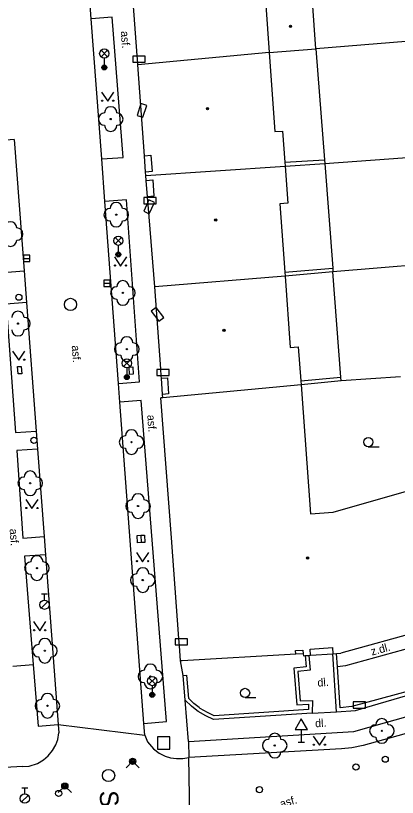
# Model space of a CAD drawing. Extents: x -596229 to -595156, y -1161237 to -1159376.
# Drawn here: x -596087.1 to -596056.2, y -1161042.3 to -1160978.8 of the extents above; entities that cross this region are included whole.
import ezdxf

# ---------------------------------------------------------------- set-up
doc = ezdxf.new("R2010")
doc.units = 0
for name, color, linetype in [('DOP - kresba z DSPS bez souradnic', 7, 'Continuous'), ('DOP - rozhrani ploch obecne', 7, 'Continuous'), ('Level 22', 7, 'Continuous'), ('Level 24', 7, 'Continuous'), ('Level 26', 7, 'Continuous'), ('Level 27', 7, 'Continuous'), ('Level 28', 7, 'Continuous'), ('Level 31', 7, 'Continuous'), ('Level 33', 7, 'Continuous'), ('Level 34', 7, 'Continuous'), ('Level 36', 7, 'Continuous'), ('Level 39', 7, 'Continuous'), ('Nazvy ulic', 7, 'Continuous'), ('silnoproud - povrch.  znaky a  RIS  skut. velikost', 7, 'Continuous'), ('slaboproud - povrch.  znaky a tel. budka skut. velikost', 7, 'Continuous'), ('Specificka linie pasportu komunikaci', 7, 'Continuous'), ('TM - budovy zdene_ betonove - NP', 7, 'Continuous'), ('TM - budovy zdene_ betonove - VP', 7, 'Continuous'), ('TM - chodniky - VP', 7, 'Continuous'), ('TM - komunikace - VP', 7, 'Continuous'), ('TM - letecke snimky - pomocna linie', 7, 'Continuous'), ('TM - plot zdeny_ ohradni zed - VP', 7, 'Continuous'), ('TM - podezdivka plotu - VP', 7, 'Continuous'), ('TM - popis povrchu', 7, 'Continuous'), ('TM - rozhrani mezi zpev. plochami mezi sebou - VP', 7, 'Continuous')]:
    doc.layers.add(name, color=color, linetype=linetype)

msp = doc.modelspace()

# ---------------------------------------------------------------- linework, layer by layer
at = {"layer": 'DOP - kresba z DSPS bez souradnic'}
for points in [[(-596065.27, -1160990.73), (-596062.07, -1160990.52)], [(-596065.28, -1160999.66), (-596061.4, -1160999.33)], [(-596063.99, -1161008.48), (-596060.73, -1161008.18)]]:
    msp.add_lwpolyline(points, dxfattribs=at)
at = {"layer": 'DOP - rozhrani ploch obecne'}
for points in [[(-596046.51, -1160980.19), (-596062.76, -1160981.52)], [(-596062.76, -1160981.52), (-596062.07, -1160990.52)], [(-596062.05, -1160990.82), (-596043.88, -1160989.49)], [(-596065.25, -1160991.03), (-596062.05, -1160990.82)], [(-596062.07, -1160990.52), (-596062.05, -1160990.82)], [(-596062.05, -1160990.82), (-596061.4, -1160999.33)], [(-596050.27, -1160998.71), (-596061.38, -1160999.63)], [(-596061.38, -1160999.63), (-596065.26, -1160999.96)], [(-596061.4, -1160999.33), (-596061.38, -1160999.63)], [(-596060.73, -1161008.18), (-596061.38, -1160999.63)], [(-596060.7, -1161008.48), (-596063.97, -1161008.78)], [(-596060.7, -1161008.48), (-596060.73, -1161008.18)], [(-596055.9, -1161008.14), (-596060.7, -1161008.48)]]:
    msp.add_lwpolyline(points, dxfattribs=at)
at = {"layer": 'Level 22'}
for centre in [(-596079.41, -1160987.22), (-596078.96, -1160994.98), (-596078.42, -1161001.33), (-596086.93, -1161003.82), (-596078.1, -1161005.89), (-596077.72, -1161013.44), (-596085.94, -1161016.78), (-596077.19, -1161018.63), (-596085.39, -1161023.67), (-596076.81, -1161024.64), (-596084.75, -1161030.37), (-596076.19, -1161032.46), (-596084.54, -1161034.84), (-596057.41, -1161036.88), (-596066.1, -1161038.07)]:
    msp.add_circle(centre, 0.05, dxfattribs=at)
for centre, start, end in [((-596079.41, -1160986.72), 0, 180), ((-596079.91, -1160987.22), 90, 270), ((-596078.91, -1160987.22), 270, 90), ((-596079.41, -1160987.72), 180, 0), ((-596078.96, -1160994.48), 0, 180), ((-596079.46, -1160994.98), 90, 270), ((-596078.46, -1160994.98), 270, 90), ((-596087.53, -1160996.05), 0, 180), ((-596078.96, -1160995.48), 180, 0), ((-596087.03, -1160996.55), 270, 90), ((-596087.53, -1160997.05), 180, 0), ((-596078.42, -1161000.83), 0, 180), ((-596078.92, -1161001.33), 90, 270), ((-596077.92, -1161001.33), 270, 90), ((-596078.42, -1161001.83), 180, 0), ((-596086.93, -1161003.32), 0, 180), ((-596086.43, -1161003.82), 270, 90), ((-596086.93, -1161004.32), 180, 0), ((-596078.1, -1161005.39), 0, 180), ((-596078.6, -1161005.89), 90, 270), ((-596077.6, -1161005.89), 270, 90), ((-596078.1, -1161006.39), 180, 0), ((-596077.72, -1161012.94), 0, 180), ((-596078.22, -1161013.44), 90, 270), ((-596077.22, -1161013.44), 270, 90), ((-596077.72, -1161013.94), 180, 0), ((-596086.44, -1161016.78), 90, 270), ((-596085.94, -1161016.28), 0, 180), ((-596085.44, -1161016.78), 270, 90), ((-596085.94, -1161017.28), 180, 0), ((-596077.69, -1161018.63), 90, 270), ((-596077.19, -1161018.13), 0, 180), ((-596076.69, -1161018.63), 270, 90), ((-596077.19, -1161019.13), 180, 0), ((-596085.39, -1161023.17), 0, 180), ((-596085.89, -1161023.67), 90, 270), ((-596084.89, -1161023.67), 270, 90), ((-596076.81, -1161024.14), 0, 180), ((-596085.39, -1161024.17), 180, 0), ((-596077.31, -1161024.64), 90, 270), ((-596076.31, -1161024.64), 270, 90), ((-596076.81, -1161025.14), 180, 0), ((-596084.75, -1161029.87), 0, 180), ((-596085.25, -1161030.37), 90, 270), ((-596084.25, -1161030.37), 270, 90), ((-596084.75, -1161030.87), 180, 0), ((-596076.19, -1161031.96), 0, 180), ((-596076.69, -1161032.46), 90, 270), ((-596075.69, -1161032.46), 270, 90), ((-596076.19, -1161032.96), 180, 0), ((-596084.54, -1161034.34), 0, 180), ((-596085.04, -1161034.84), 90, 270), ((-596084.04, -1161034.84), 270, 90), ((-596084.54, -1161035.34), 180, 0), ((-596057.41, -1161036.38), 0, 180), ((-596057.91, -1161036.88), 90, 270), ((-596056.91, -1161036.88), 270, 90), ((-596066.1, -1161037.57), 0, 180), ((-596066.6, -1161038.07), 90, 270), ((-596065.6, -1161038.07), 270, 90), ((-596057.41, -1161037.38), 180, 0), ((-596066.1, -1161038.57), 180, 0)]:
    msp.add_arc(centre, 0.5, start, end, dxfattribs=at)
at = {"layer": 'Level 24'}
for points in [[(-596077.607, -1160982.608), (-596076.607, -1160982.608), (-596076.607, -1160982.108), (-596077.607, -1160982.108)], [(-596076.957, -1160985.969), (-596077.265, -1160986.92), (-596076.789, -1160987.074), (-596076.481, -1160986.123)], [(-596076.31, -1160993.782), (-596076.732, -1160994.689), (-596076.279, -1160994.9), (-596075.857, -1160993.993)], [(-596076.727, -1160994.098), (-596075.727, -1160994.098), (-596075.727, -1160993.598), (-596076.727, -1160993.598)], [(-596076.115, -1161002.825), (-596075.506, -1161003.618), (-596075.109, -1161003.313), (-596075.718, -1161002.52)], [(-596075.677, -1161008.038), (-596074.677, -1161008.038), (-596074.677, -1161007.538), (-596075.677, -1161007.538)], [(-596074.187, -1161029.908), (-596073.187, -1161029.908), (-596073.187, -1161029.408), (-596074.187, -1161029.408)], [(-596059.748, -1161035.029), (-596058.748, -1161035.029), (-596058.748, -1161034.529), (-596059.748, -1161034.529)]]:
    msp.add_lwpolyline(points, close=True, dxfattribs=at)
at = {"layer": 'Level 26'}
msp.add_lwpolyline([(-596075.6, -1161038.35), (-596074.6, -1161038.35), (-596074.6, -1161037.35), (-596075.6, -1161037.35)], close=True, dxfattribs=at)
for centre in [(-596059.51, -1161039.81), (-596067.34, -1161041.65)]:
    msp.add_circle(centre, 0.25, dxfattribs=at)
at = {"layer": 'Level 27'}
for p, q in [((-596086.48, -1160998.53), (-596085.98, -1160998.53)), ((-596079.96, -1161000.55), (-596079.46, -1161000.55))]:
    msp.add_line(p, q, dxfattribs=at)
for points in [[(-596086.48, -1160998.78), (-596085.98, -1160998.78), (-596085.98, -1160998.28), (-596086.48, -1160998.28)], [(-596079.96, -1161000.8), (-596079.46, -1161000.8), (-596079.46, -1161000.3), (-596079.96, -1161000.3)]]:
    msp.add_lwpolyline(points, close=True, dxfattribs=at)
for centre in [(-596082.67, -1161002.27), (-596079.58, -1161040.5)]:
    msp.add_circle(centre, 0.5, dxfattribs=at)
at = {"layer": 'Level 28'}
for p, q in [((-596085.03, -1161025.765), (-596084.53, -1161025.765)), ((-596084.78, -1161026.265), (-596084.78, -1161025.765)), ((-596085.038, -1161026.912), (-596084.508, -1161026.382)), ((-596086.63, -1161041.495), (-596086.13, -1161041.495)), ((-596086.38, -1161041.995), (-596086.38, -1161041.495)), ((-596086.638, -1161042.642), (-596086.108, -1161042.112))]:
    msp.add_line(p, q, dxfattribs=at)
for centre, radius in [((-596086.86, -1161001.68), 0.25), ((-596085.64, -1161013.3), 0.25), ((-596084.78, -1161026.64), 0.375), ((-596057.14, -1161039.18), 0.25), ((-596083.63, -1161041.96), 0.25), ((-596086.38, -1161042.37), 0.375)]:
    msp.add_circle(centre, radius, dxfattribs=at)
at = {"layer": 'Level 31'}
for points in [[(-596078.16, -1161039.88), (-596077.63, -1161039.35), (-596077.1, -1161039.88)], [(-596083.66, -1161041.89), (-596083.13, -1161041.36), (-596082.6, -1161041.89)]]:
    msp.add_lwpolyline(points, dxfattribs=at)
for centre, radius in [((-596077.63, -1161039.35), 0.25), ((-596077.63, -1161039.35), 0.18), ((-596077.63, -1161039.35), 0.11), ((-596083.13, -1161041.36), 0.25), ((-596083.13, -1161041.36), 0.18), ((-596083.13, -1161041.36), 0.11)]:
    msp.add_circle(centre, radius, dxfattribs=at)
at = {"layer": 'Level 33'}
for p, q in [((-596080.195, -1160982.17), (-596079.665, -1160981.64)), ((-596080.195, -1160981.64), (-596079.665, -1160982.17)), ((-596079.93, -1160982.28), (-596079.93, -1160983.03)), ((-596079.055, -1160997.36), (-596078.525, -1160996.83)), ((-596079.055, -1160996.83), (-596078.525, -1160997.36)), ((-596078.79, -1160997.47), (-596078.79, -1160998.22)), ((-596078.365, -1161007.31), (-596077.835, -1161006.78)), ((-596078.365, -1161006.78), (-596077.835, -1161007.31)), ((-596078.1, -1161007.42), (-596078.1, -1161008.17)), ((-596076.305, -1161033.1), (-596075.775, -1161032.57)), ((-596076.305, -1161032.57), (-596075.775, -1161033.1)), ((-596076.04, -1161033.21), (-596076.04, -1161033.96))]:
    msp.add_line(p, q, dxfattribs=at)
for centre, radius in [((-596079.93, -1160981.905), 0.375), ((-596079.93, -1160983.03), 0.2), ((-596079.93, -1160983.03), 0.145), ((-596079.93, -1160983.03), 0.0876), ((-596078.79, -1160997.095), 0.375), ((-596078.79, -1160998.22), 0.2), ((-596078.79, -1160998.22), 0.145), ((-596078.79, -1160998.22), 0.0876), ((-596078.1, -1161007.045), 0.375), ((-596078.1, -1161008.17), 0.2), ((-596078.1, -1161008.17), 0.145), ((-596078.1, -1161008.17), 0.0876), ((-596076.04, -1161032.835), 0.375), ((-596076.04, -1161033.96), 0.2), ((-596076.04, -1161033.96), 0.145), ((-596076.04, -1161033.96), 0.0876)]:
    msp.add_circle(centre, radius, dxfattribs=at)
at = {"layer": 'Level 34'}
for p, q in [((-596063.95, -1161036.772), (-596063.95, -1161037.79)), ((-596064.2, -1161037.79), (-596063.7, -1161037.79))]:
    msp.add_line(p, q, dxfattribs=at)
msp.add_lwpolyline([(-596064.45, -1161036.772), (-596063.45, -1161036.772), (-596063.95, -1161035.906)], close=True, dxfattribs=at)
at = {"layer": 'Level 36'}
for p, q in [((-596058.51, -1161013.815), (-596057.635, -1161013.815)), ((-596068.51, -1161034.175), (-596067.635, -1161034.175))]:
    msp.add_line(p, q, dxfattribs=at)
for points in [[(-596080.15, -1160985.03), (-596079.65, -1160985.78), (-596079.15, -1160985.03)], [(-596079.11, -1160998.41), (-596078.61, -1160999.16), (-596078.11, -1160998.41)], [(-596087.37, -1161006.05), (-596086.87, -1161006.8), (-596086.37, -1161006.05)], [(-596086.3, -1161018.09), (-596085.8, -1161018.84), (-596085.3, -1161018.09)], [(-596077.32, -1161022.4), (-596076.82, -1161023.15), (-596076.32, -1161022.4)], [(-596085.67, -1161028.01), (-596085.17, -1161028.76), (-596084.67, -1161028.01)], [(-596062.98, -1161037.3), (-596062.48, -1161038.05), (-596061.98, -1161037.3)]]:
    msp.add_lwpolyline(points, dxfattribs=at)
for centre, radius in [((-596080.1, -1160985.73), 0.05), ((-596079.201, -1160985.73), 0.05), ((-596079.06, -1160999.11), 0.05), ((-596078.161, -1160999.11), 0.05), ((-596086.421, -1161006.75), 0.05), ((-596058.51, -1161013.44), 0.375), ((-596086.25, -1161018.79), 0.05), ((-596085.351, -1161018.79), 0.05), ((-596077.27, -1161023.1), 0.05), ((-596076.371, -1161023.1), 0.05), ((-596085.62, -1161028.71), 0.05), ((-596084.721, -1161028.71), 0.05), ((-596068.51, -1161033.8), 0.375), ((-596062.93, -1161038), 0.05), ((-596062.031, -1161038), 0.05)]:
    msp.add_circle(centre, radius, dxfattribs=at)
at = {"layer": 'Level 39'}
for centre, radius in [((-596064.82, -1160979.69), 0.09), ((-596064.82, -1160979.69), 0.0398), ((-596071.56, -1160986.38), 0.09), ((-596071.56, -1160986.38), 0.0398), ((-596070.89, -1160995.42), 0.09), ((-596070.89, -1160995.42), 0.0398), ((-596070.22, -1161004.37), 0.09), ((-596070.22, -1161004.37), 0.0398), ((-596063.44, -1161022.84), 0.09), ((-596063.44, -1161022.84), 0.0398)]:
    msp.add_circle(centre, radius, dxfattribs=at)
at = {"layer": 'silnoproud - povrch.  znaky a  RIS  skut. velikost'}
for points in [[(-596064.42, -1161030.36), (-596063.82, -1161030.33), (-596063.8, -1161030.63)], [(-596064.4, -1161030.66), (-596064.42, -1161030.36)]]:
    msp.add_lwpolyline(points, dxfattribs=at)
at = {"layer": 'slaboproud - povrch.  znaky a tel. budka skut. velikost'}
for points in [[(-596086.66, -1161007.29), (-596086.62, -1161007.89), (-596086.92, -1161007.91), (-596086.96, -1161007.31), (-596086.66, -1161007.29)], [(-596077.58, -1161007.93), (-596077.88, -1161007.95), (-596077.92, -1161007.35), (-596077.62, -1161007.33), (-596077.58, -1161007.93)], [(-596076.93, -1161021.6), (-596077.23, -1161021.62), (-596077.27, -1161021.02), (-596076.97, -1161021)], [(-596076.97, -1161021), (-596076.67, -1161020.98), (-596076.63, -1161021.58), (-596076.93, -1161021.6)], [(-596076.97, -1161021), (-596076.93, -1161021.6)]]:
    msp.add_lwpolyline(points, dxfattribs=at)
at = {"layer": 'Specificka linie pasportu komunikaci'}
msp.add_lwpolyline([(-596072.91, -1161048.36), (-596073.06, -1161039.03)], dxfattribs=at)
at = {"layer": 'TM - budovy zdene_ betonove - NP'}
for points in [[(-596076.68, -1160990.2), (-596076.16, -1160990.16), (-596076.05, -1160991.48)], [(-596076.05, -1160991.48), (-596076.58, -1160991.52)], [(-596076.53, -1160992.2), (-596076, -1160992.16), (-596075.9, -1160993.49), (-596076.42, -1160993.53)], [(-596075.3, -1161008.25), (-596074.81, -1161008.21), (-596074.71, -1161009.53)], [(-596074.71, -1161009.53), (-596075.2, -1161009.57)], [(-596063.21, -1161030.74), (-596063.24, -1161030.24), (-596061.41, -1161030.12), (-596061.38, -1161030.62)]]:
    msp.add_lwpolyline(points, dxfattribs=at)
at = {"layer": 'TM - budovy zdene_ betonove - VP'}
for points in [[(-596077.21, -1160982.83), (-596077.22, -1160982.67), (-596077.27, -1160982.07), (-596077.59, -1160977.71)], [(-596066.83, -1160977.98), (-596066.55, -1160981.83)], [(-596062.76, -1160981.52), (-596063.05, -1160977.67)], [(-596066.55, -1160981.83), (-596077.21, -1160982.83)], [(-596066.55, -1160981.83), (-596062.76, -1160981.52)], [(-596066.55, -1160981.83), (-596066.09, -1160988.24)], [(-596076.68, -1160990.2), (-596077.21, -1160982.83)], [(-596066.09, -1160988.24), (-596065.46, -1160988.19)], [(-596065.46, -1160988.19), (-596065.27, -1160990.73)], [(-596076.58, -1160991.52), (-596076.68, -1160990.2)], [(-596065.27, -1160990.73), (-596065.25, -1160991.03)], [(-596076.56, -1160991.79), (-596076.58, -1160991.52)], [(-596076.56, -1160991.79), (-596065.25, -1160991.03)], [(-596065.25, -1160991.03), (-596065.04, -1160994.05)], [(-596076.53, -1160992.2), (-596076.56, -1160991.79)], [(-596076.42, -1160993.53), (-596076.53, -1160992.2)], [(-596075.83, -1161000.84), (-596076.37, -1160994.16), (-596076.42, -1160993.58), (-596076.42, -1160993.53)], [(-596065.04, -1160994.05), (-596065.68, -1160994.1)], [(-596065.68, -1160994.1), (-596065.28, -1160999.66)], [(-596065.28, -1160999.66), (-596065.26, -1160999.96)], [(-596065.26, -1160999.96), (-596075.83, -1161000.84)], [(-596065.26, -1160999.96), (-596064.85, -1161005.75)], [(-596075.3, -1161008.25), (-596075.31, -1161008.1), (-596075.35, -1161007.5), (-596075.83, -1161000.84)], [(-596064.85, -1161005.75), (-596064.2, -1161005.7)], [(-596064.2, -1161005.7), (-596063.99, -1161008.48)], [(-596075.2, -1161009.57), (-596075.3, -1161008.25)], [(-596063.99, -1161008.48), (-596063.97, -1161008.78)], [(-596063.97, -1161008.78), (-596075.18, -1161009.84)], [(-596063.97, -1161008.78), (-596063.21, -1161019.27)], [(-596075.18, -1161009.84), (-596075.34, -1161009.86)], [(-596073.74, -1161031.19), (-596073.83, -1161029.97), (-596073.88, -1161029.37), (-596074.49, -1161021.22), (-596075.34, -1161009.86)], [(-596075.18, -1161009.84), (-596075.2, -1161009.57)], [(-596061.36, -1161019.14), (-596053.32, -1161016.82)], [(-596063.21, -1161019.27), (-596061.36, -1161019.14)], [(-596050.56, -1161027.46), (-596054.27, -1161028.78), (-596060.73, -1161030.57)], [(-596064.4, -1161030.66), (-596073.62, -1161031.18), (-596073.74, -1161031.19)], [(-596063.8, -1161030.63), (-596064.4, -1161030.66)], [(-596063.8, -1161030.63), (-596063.78, -1161030.78), (-596063.63, -1161030.77)], [(-596063.63, -1161030.77), (-596063.33, -1161030.75)], [(-596063.33, -1161030.75), (-596063.21, -1161030.74)], [(-596063.21, -1161030.74), (-596061.38, -1161030.62)], [(-596061.38, -1161030.62), (-596061.08, -1161030.59)], [(-596061.08, -1161030.59), (-596060.73, -1161030.57)]]:
    msp.add_lwpolyline(points, dxfattribs=at)
at = {"layer": 'TM - chodniky - VP'}
for points in [[(-596080.13, -1160990.46), (-596078.41, -1160990.33), (-596079.28, -1160978.95), (-596080.98, -1160979.08)], [(-596087.24, -1160988.89), (-596088.93, -1160989.02), (-596088.14, -1160999.67), (-596086.44, -1160999.54)], [(-596078.77, -1161008.67), (-596077.06, -1161008.54), (-596078.12, -1160993.78), (-596079.88, -1160993.91)], [(-596086.24, -1161002.12), (-596087.89, -1161002.24), (-596087.14, -1161012.67), (-596085.46, -1161012.54)], [(-596076.71, -1161036.27), (-596074.89, -1161036.13), (-596076.93, -1161010.06), (-596078.66, -1161010.19)], [(-596085.35, -1161014), (-596087.03, -1161014.13), (-596086.53, -1161021.23), (-596084.81, -1161021.1)], [(-596084.7, -1161022.58), (-596086.4, -1161022.71), (-596085.69, -1161031.5)], [(-596050.17, -1161028.78), (-596060.37, -1161031.6), (-596061.01, -1161031.68)], [(-596085.69, -1161031.5), (-596085.28, -1161036.49), (-596083.66, -1161036.37)], [(-596057.19, -1161036.23), (-596051.32, -1161034.57)], [(-596073.11, -1161037.73), (-596059.69, -1161036.93), (-596057.19, -1161036.23)], [(-596073.11, -1161037.73), (-596073.06, -1161039.03)]]:
    msp.add_lwpolyline(points, dxfattribs=at)
at = {"layer": 'TM - komunikace - VP'}
for points in [[(-596080.98, -1160979.08), (-596081.09, -1160977.63)], [(-596080.13, -1160990.46), (-596080.98, -1160979.08)], [(-596087.24, -1160988.89), (-596086.44, -1160999.54)], [(-596079.88, -1160993.91), (-596080.13, -1160990.46)], [(-596078.77, -1161008.67), (-596079.88, -1160993.91)], [(-596086.44, -1160999.54), (-596086.24, -1161002.12)], [(-596086.24, -1161002.12), (-596085.46, -1161012.54)], [(-596078.66, -1161010.19), (-596078.77, -1161008.67)], [(-596076.71, -1161036.27), (-596078.66, -1161010.19)], [(-596085.46, -1161012.54), (-596085.35, -1161014)], [(-596085.35, -1161014), (-596084.81, -1161021.1)], [(-596084.81, -1161021.1), (-596084.7, -1161022.58)], [(-596084.7, -1161022.58), (-596083.66, -1161036.37)], [(-596050.91, -1161035.83), (-596056.78, -1161037.47)], [(-596083.66, -1161036.37), (-596083.61, -1161037.04)], [(-596076.64, -1161037.23), (-596076.71, -1161036.27)], [(-596086.53, -1161039.77), (-596086.03, -1161039.73), (-596085.36, -1161039.52), (-596084.87, -1161039.24), (-596084.49, -1161038.91), (-596084.13, -1161038.46), (-596083.85, -1161038), (-596083.69, -1161037.58), (-596083.61, -1161037.04)], [(-596076.64, -1161037.23), (-596076.43, -1161037.76), (-596075.95, -1161038.34), (-596075.48, -1161038.69), (-596075, -1161038.93), (-596074.55, -1161039.07), (-596074.06, -1161039.12), (-596073.56, -1161039.12), (-596073.06, -1161039.03)], [(-596056.78, -1161037.47), (-596058.92, -1161038.07), (-596059.85, -1161038.25), (-596060.69, -1161038.33), (-596073.06, -1161039.03)], [(-596086.53, -1161039.77), (-596092.97, -1161040.12)]]:
    msp.add_lwpolyline(points, dxfattribs=at)
at = {"layer": 'TM - letecke snimky - pomocna linie'}
msp.add_lwpolyline([(-596073.53, -1161032.39), (-596073.74, -1161031.19)], dxfattribs=at)
at = {"layer": 'TM - plot zdeny_ ohradni zed - VP'}
for points in [[(-596063.63, -1161030.77), (-596063.55, -1161031.68), (-596064.54, -1161031.79), (-596064.32, -1161034.76), (-596063.35, -1161034.72), (-596063.36, -1161035.15)], [(-596061.01, -1161031.68), (-596061.08, -1161030.59)], [(-596060.8, -1161035), (-596061.01, -1161031.68)], [(-596072.66, -1161034.65), (-596073.07, -1161034.25), (-596073.23, -1161032.37)], [(-596051.66, -1161032.69), (-596059.86, -1161034.91), (-596060.8, -1161035)], [(-596072.24, -1161034.98), (-596072.66, -1161034.65)], [(-596072.14, -1161035.05), (-596072.24, -1161034.98)], [(-596063.36, -1161035.15), (-596071.01, -1161035.65), (-596071.56, -1161035.4), (-596072.14, -1161035.05)]]:
    msp.add_lwpolyline(points, dxfattribs=at)
at = {"layer": 'TM - podezdivka plotu - VP'}
for points in [[(-596063.33, -1161030.75), (-596063.23, -1161031.95), (-596064.22, -1161032.06), (-596064.04, -1161034.45), (-596063.04, -1161034.41), (-596063.06, -1161035.43)], [(-596061.08, -1161035.32), (-596061.38, -1161030.62)], [(-596073.53, -1161032.39), (-596073.23, -1161032.37)], [(-596073.36, -1161034.39), (-596073.53, -1161032.39)], [(-596057.7, -1161034.69), (-596051.6, -1161032.9)], [(-596072.86, -1161034.88), (-596073.36, -1161034.39)], [(-596061.08, -1161035.32), (-596059.56, -1161035.23), (-596057.7, -1161034.69)], [(-596072.42, -1161035.22), (-596072.86, -1161034.88)], [(-596072.3, -1161035.3), (-596072.42, -1161035.22)], [(-596063.06, -1161035.43), (-596071.06, -1161035.95), (-596071.7, -1161035.66), (-596072.3, -1161035.3)]]:
    msp.add_lwpolyline(points, dxfattribs=at)
at = {"layer": 'TM - rozhrani mezi zpev. plochami mezi sebou - VP'}
for points in [[(-596087.36, -1161031.62), (-596085.69, -1161031.5)], [(-596073.11, -1161037.73), (-596073.36, -1161034.39)], [(-596063.06, -1161035.43), (-596061.08, -1161035.32)], [(-596083.66, -1161036.37), (-596076.64, -1161037.23)]]:
    msp.add_lwpolyline(points, dxfattribs=at)

# ---------------------------------------------------------------- texts
at = {"layer": 'Nazvy ulic'}
msp.add_text('Slevačská', height=1.5, rotation=273.95593, dxfattribs=at).set_placement((-596080.325, -1161041.768))
at = {"layer": 'TM - popis povrchu'}
for s, rotation, p in [('asf.', 274.25, (-596078.59, -1160980.1)), ('asf.', 274.25, (-596082.57, -1161005.61)), ('asf.', 274.28, (-596076.45, -1161011.25)), ('asf.', 274.25, (-596087.61, -1161020.49)), ('z.dl.', 15.48751, (-596058.21, -1161030.77)), ('dl.', 3.93874, (-596062.62, -1161033.29)), ('dl.', 3.41, (-596062.81, -1161036.59)), ('asf.', 15.99, (-596065.58, -1161043.13))]:
    msp.add_text(s, height=0.65, rotation=rotation, dxfattribs=at).set_placement(p)

doc.saveas('drawing.dxf')
